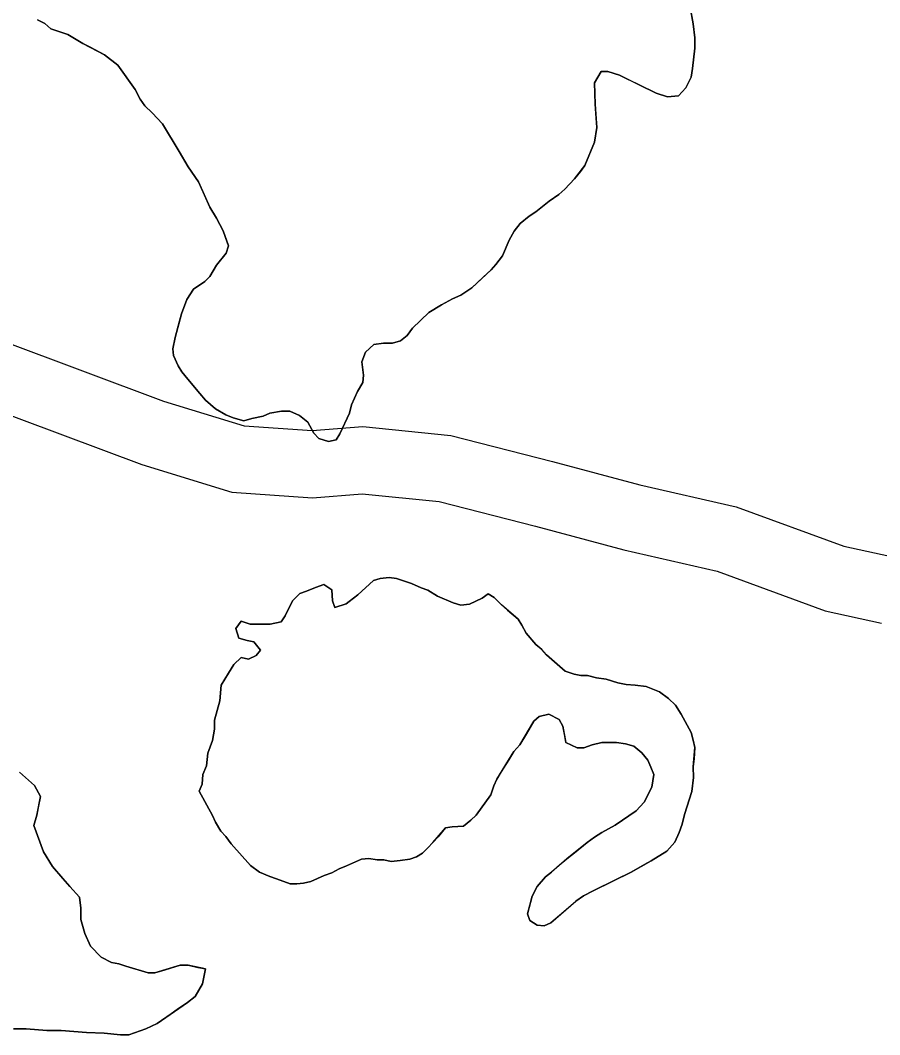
# Model space of a CAD drawing. Extents: x 3177185 to 3215018, y 812988 to 838321.
# Drawn here: x 3200790 to 3201175.4, y 829626.6 to 830081.3 of the extents above; entities that cross this region are included whole.
import ezdxf

# ---------------------------------------------------------------- set-up
doc = ezdxf.new("R2010")
doc.units = 0
for name, color, linetype in [('V-ROAD-CNTR', 7, 'Continuous'), ('V-SITE-VEGE', 7, 'Continuous'), ('V-TOPO-SHOR', 7, 'Continuous')]:
    doc.layers.add(name, color=color, linetype=linetype)

msp = doc.modelspace()

# ---------------------------------------------------------------- linework, layer by layer
at = {"layer": 'V-ROAD-CNTR'}
for points in [[(3200383.69, 830147.14), (3200417.31, 830107.67), (3200441.92, 830073.98), (3200476.82, 830056.41), (3200518.18, 830040.22), (3200551.96, 830042.18), (3200589.58, 830036.25), (3200634.43, 830016.14), (3200683, 829983.07), (3200710.93, 829962.3), (3200745.09, 829951.34), (3200854.21, 829910.53), (3200890.42, 829899.48), (3200920.89, 829897.37), (3200943.68, 829899.18), (3200983.04, 829895.16), (3201028.58, 829883.53), (3201067.86, 829873.08), (3201111.04, 829863.19), (3201159.3, 829845.5), (3201183.25, 829840.29)], [(3200444.02, 830039.33), (3200464.58, 830028.99), (3200513.36, 830009.89), (3200550.48, 830012.04), (3200580.96, 830007.24), (3200619.74, 829989.85), (3200665.6, 829958.63), (3200697.02, 829935.25), (3200735.25, 829922.99), (3200844.57, 829882.1), (3200884.93, 829869.79), (3200921.04, 829867.29), (3200943.34, 829869.06), (3200977.78, 829865.54), (3201021.01, 829854.5), (3201060.65, 829843.95), (3201102.49, 829834.37), (3201150.9, 829816.62), (3201176.19, 829811.12)]]:
    msp.add_lwpolyline(points, dxfattribs=at)
at = {"layer": 'V-SITE-VEGE'}
for points in [[(3200797.7, 830081.46), (3200801.04, 830079.79), (3200803.71, 830077.46), (3200811.39, 830074.81), (3200818.08, 830070.82), (3200827.77, 830065.83), (3200833.79, 830061.17), (3200841.48, 830050.17), (3200843.83, 830045.84), (3200845.84, 830042.84), (3200849.18, 830039.84), (3200853.87, 830034.84), (3200861.24, 830022.51), (3200865.26, 830015.51), (3200869.94, 830008.84), (3200874.97, 829997.5), (3200877.99, 829992.51), (3200881, 829986.84), (3200883.35, 829980.17), (3200882.36, 829976.83), (3200878.03, 829971.48), (3200875.04, 829966.46), (3200872.71, 829964.12), (3200867.71, 829960.78), (3200864.71, 829956.09), (3200862.39, 829949.75), (3200859.41, 829939.06), (3200858.42, 829934.05), (3200858.76, 829931.05), (3200860.77, 829926.38), (3200862.45, 829923.71), (3200865.12, 829920.38), (3200870.48, 829914.05), (3200873.15, 829911.05), (3200877.5, 829907.06), (3200882.18, 829904.4), (3200885.52, 829903.07), (3200890.19, 829901.74), (3200893.86, 829902.75), (3200898.87, 829903.76), (3200901.87, 829905.1), (3200907.21, 829906.12), (3200910.88, 829906.12), (3200915.22, 829904.13), (3200918.9, 829901.13), (3200921.58, 829896.13), (3200923.92, 829893.8), (3200928.26, 829892.48), (3200931.6, 829893.15), (3200933.26, 829895.83), (3200937.58, 829905.18), (3200938.58, 829908.85), (3200941.23, 829914.87), (3200943.56, 829918.88), (3200943.89, 829922.21), (3200943.21, 829928.22), (3200944.87, 829932.56), (3200948.53, 829935.91), (3200952.87, 829936.59), (3200956.88, 829936.59), (3200960.55, 829937.6), (3200963.54, 829939.95), (3200965.88, 829943.29), (3200973.2, 829950.31), (3200978.87, 829953.66), (3200983.87, 829956.34), (3200987.54, 829958.02), (3200992.54, 829961.37), (3201001.2, 829969.4), (3201003.2, 829971.74), (3201006.19, 829975.75), (3201009.18, 829982.77), (3201011.51, 829986.77), (3201014.18, 829990.12), (3201018.17, 829993.46), (3201021.17, 829995.47), (3201027.17, 830000.16), (3201031.5, 830003.17), (3201034.17, 830005.51), (3201038.5, 830010.2), (3201043.16, 830016.21), (3201047.48, 830026.57), (3201048.46, 830033.25), (3201047.77, 830043.59), (3201047.42, 830053.27), (3201050.41, 830058.28), (3201053.42, 830058.29), (3201058.76, 830056.63), (3201067.45, 830052.31), (3201075.13, 830048.66), (3201080.14, 830047), (3201085.15, 830047.34), (3201088.48, 830051.02), (3201090.81, 830055.7), (3201091.46, 830059.71), (3201092.45, 830068.72), (3201092.44, 830073.39), (3201091.75, 830079.73), (3201090.41, 830087.07)], [(3201086.4, 829770.31), (3201083.72, 829774.31), (3201080.71, 829777.31), (3201076.69, 829780.3), (3201070.68, 829782.63), (3201065.67, 829783.29), (3201061.67, 829783.61), (3201057.99, 829784.27), (3201052.65, 829785.93), (3201048.31, 829786.58), (3201044.3, 829787.58), (3201041.3, 829787.57), (3201038.29, 829788.23), (3201034.28, 829789.56), (3201025.92, 829796.89), (3201023.92, 829799.17), (3201021.24, 829801.55), (3201016.89, 829806.55), (3201014.88, 829810.21), (3201013.21, 829812.88), (3201005.85, 829819.21), (3201002.51, 829822.54), (3200999.83, 829824.2), (3200997.17, 829822.19), (3200991.5, 829819.51), (3200987.5, 829819.17), (3200984.16, 829820.16), (3200977.14, 829823.15), (3200972.79, 829825.81), (3200969.79, 829826.81), (3200965.45, 829828.8), (3200958.76, 829831.12), (3200955.43, 829831.45), (3200951.42, 829831.11), (3200948.42, 829830.1), (3200941.42, 829823.74), (3200936.1, 829819.73), (3200931.09, 829818.05), (3200930.08, 829821.05), (3200929.74, 829826.06), (3200926.06, 829828.39), (3200922.39, 829827.04), (3200918.39, 829825.36), (3200915.39, 829824.36), (3200912.06, 829821.01), (3200908.73, 829814.33), (3200907.07, 829811.66), (3200902.06, 829810.65), (3200893.05, 829810.63), (3200889.05, 829811.96), (3200886.71, 829808.61), (3200888.06, 829804.28), (3200891.73, 829803.28), (3200894.74, 829802.62), (3200897.75, 829798.95), (3200895.75, 829796.61), (3200892.42, 829794.94), (3200889.08, 829795.6), (3200885.75, 829792.59)], [(3200885.75, 829792.59), (3200883.42, 829788.58), (3200880.09, 829783.23), (3200879.44, 829776.22), (3200877.12, 829767.54), (3200877.13, 829763.53), (3200876.14, 829758.52), (3200874.15, 829752.84), (3200873.49, 829747.17), (3200871.83, 829743.16), (3200871.51, 829738.82), (3200870.18, 829735.81), (3200876.21, 829724.81), (3200877.55, 829721.81), (3200879.9, 829717.81), (3200882.24, 829715.48), (3200884.58, 829712.15), (3200893.28, 829702.48), (3200897.29, 829699.49), (3200901.97, 829697.49), (3200904.97, 829696.5), (3200910.99, 829694.18), (3200913.99, 829694.18), (3200916.99, 829694.52), (3200920.33, 829695.2), (3200926.33, 829697.88), (3200929.67, 829699.22), (3200933, 829700.9), (3200936.34, 829702.24), (3200943.01, 829705.26), (3200946.34, 829705.6), (3200950.02, 829704.94), (3200953.02, 829704.95), (3200956.36, 829704.28), (3200960.36, 829704.62), (3200964.7, 829705.3), (3200967.7, 829706.31), (3200970.37, 829707.98), (3200972.7, 829710.32), (3200975.03, 829712.67), (3200980.69, 829719.35), (3200983.7, 829719.7), (3200988.7, 829720.04), (3200992.04, 829722.71), (3200994.37, 829725.06), (3201001.02, 829734.08), (3201002.35, 829738.09), (3201003.68, 829741.1), (3201011.33, 829753.46), (3201013.99, 829756.47), (3201020.31, 829767.17), (3201022.65, 829769.17), (3201026.98, 829770.19), (3201031.66, 829767.86), (3201033.34, 829764.86), (3201034.69, 829757.52), (3201039.7, 829755.19), (3201042.7, 829755.2), (3201046.37, 829756.54), (3201050.71, 829757.55), (3201057.38, 829757.56), (3201061.39, 829756.91), (3201065.06, 829755.91), (3201068.74, 829752.92), (3201071.42, 829749.58), (3201072.76, 829746.58), (3201074.1, 829743.25), (3201073.11, 829737.57), (3201069.79, 829730.89), (3201066.12, 829726.88), (3201056.79, 829720.52), (3201050.79, 829717.17), (3201047.46, 829715.16), (3201044.12, 829712.81), (3201035.13, 829705.45), (3201028.13, 829699.43), (3201025.46, 829697.42), (3201021.8, 829693.07), (3201019.48, 829688.73), (3201017.49, 829680.71), (3201018.5, 829677.71), (3201021.84, 829675.72), (3201024.85, 829675.39), (3201027.85, 829676.73), (3201039.17, 829686.43), (3201042.51, 829688.78), (3201046.84, 829691.12), (3201063.85, 829699.5), (3201072.85, 829704.53), (3201079.85, 829708.88), (3201083.51, 829712.89), (3201085.5, 829717.24), (3201086.83, 829720.91), (3201087.83, 829725.25), (3201091.14, 829735.61), (3201091.79, 829741.95), (3201091.78, 829746.62), (3201092.44, 829755.3), (3201091.76, 829758.64), (3201090.75, 829761.97), (3201086.4, 829770.31)], [(3200786.96, 829629.17), (3200792.63, 829629.18), (3200801.98, 829628.53), (3200808.32, 829628.54), (3200819.67, 829627.56), (3200827.68, 829627.25), (3200835.03, 829626.59), (3200838.7, 829626.6), (3200846.37, 829629.29), (3200851.37, 829631.64), (3200865.04, 829641.01), (3200868.37, 829643.69), (3200871.7, 829649.37), (3200873.02, 829656.05), (3200865.33, 829657.7), (3200861.66, 829657.69), (3200850.32, 829654.33), (3200847.32, 829654.32), (3200837.3, 829657.31), (3200834.29, 829658.3), (3200830.95, 829658.96), (3200826.28, 829661.29), (3200821.59, 829666.29), (3200818.91, 829671.96), (3200817.23, 829678.29), (3200817.22, 829683.3), (3200816.54, 829688.31), (3200812.19, 829692.97), (3200809.18, 829696.63), (3200804.5, 829701.96), (3200800.48, 829708.63), (3200796.11, 829720.31), (3200797.44, 829724.98), (3200799.09, 829733.33), (3200796.41, 829738.33), (3200789.72, 829744.32)]]:
    msp.add_lwpolyline(points, dxfattribs=at)
at = {"layer": 'V-TOPO-SHOR'}
for points in [[(3201090.41, 830087.07), (3201091.76, 830079.73), (3201092.44, 830073.39), (3201092.45, 830068.72), (3201091.46, 830059.71), (3201090.81, 830055.7), (3201088.48, 830051.02), (3201085.15, 830047.34), (3201080.14, 830047), (3201075.13, 830048.66), (3201067.45, 830052.31), (3201063.44, 830054.31), (3201058.76, 830056.63), (3201053.42, 830058.29), (3201050.41, 830058.28), (3201047.42, 830053.27), (3201047.77, 830043.59), (3201048.12, 830039.25), (3201048.46, 830033.25), (3201047.48, 830026.57), (3201043.16, 830016.21), (3201041.16, 830013.54), (3201038.5, 830010.2), (3201034.17, 830005.51), (3201031.5, 830003.17), (3201027.17, 830000.16), (3201021.17, 829995.47), (3201018.17, 829993.46), (3201014.18, 829990.12), (3201011.51, 829986.77), (3201009.18, 829982.76), (3201006.19, 829975.75), (3201003.2, 829971.74), (3201001.2, 829969.4), (3200997.54, 829966.05), (3200992.54, 829961.37), (3200987.54, 829958.02), (3200983.87, 829956.34), (3200978.87, 829953.66), (3200973.2, 829950.31), (3200965.88, 829943.29), (3200963.54, 829939.95), (3200960.55, 829937.6), (3200956.88, 829936.59), (3200952.87, 829936.59), (3200948.53, 829935.91), (3200944.87, 829932.56), (3200943.21, 829928.22), (3200943.89, 829922.21), (3200943.56, 829918.88), (3200941.23, 829914.87), (3200938.58, 829908.85)], [(3200938.58, 829908.85), (3200937.58, 829905.18), (3200933.26, 829895.83), (3200931.6, 829893.15), (3200928.26, 829892.48), (3200923.92, 829893.8), (3200921.58, 829896.13), (3200918.9, 829901.13), (3200915.22, 829904.13), (3200910.88, 829906.12), (3200907.21, 829906.12), (3200901.87, 829905.1), (3200898.87, 829903.76), (3200893.86, 829902.75), (3200890.19, 829901.74), (3200885.52, 829903.07), (3200882.18, 829904.4), (3200877.5, 829907.06), (3200873.15, 829911.05), (3200870.48, 829914.05), (3200865.12, 829920.38), (3200862.45, 829923.71), (3200860.77, 829926.38), (3200858.76, 829931.05), (3200858.42, 829934.05), (3200859.41, 829939.06), (3200861.4, 829946.41), (3200862.39, 829949.75), (3200864.71, 829956.09), (3200867.71, 829960.78), (3200872.71, 829964.12), (3200875.04, 829966.46), (3200878.03, 829971.48), (3200882.36, 829976.83), (3200883.35, 829980.17), (3200882.01, 829983.83), (3200881, 829986.84), (3200877.99, 829992.51), (3200874.97, 829997.5), (3200871.96, 830004.17), (3200869.94, 830008.84), (3200865.26, 830015.51), (3200861.24, 830022.51), (3200853.87, 830034.84), (3200849.18, 830039.84), (3200845.84, 830042.84), (3200843.83, 830045.84), (3200841.48, 830050.17), (3200833.79, 830061.17), (3200827.77, 830065.83), (3200821.42, 830069.16), (3200818.08, 830070.82), (3200811.39, 830074.81), (3200803.71, 830077.46), (3200801.04, 830079.79), (3200797.7, 830081.46)], [(3200870.18, 829735.81), (3200871.51, 829738.82), (3200871.83, 829743.16), (3200873.49, 829747.17), (3200874.15, 829752.84), (3200876.14, 829758.52), (3200877.13, 829763.53), (3200877.12, 829767.54), (3200879.44, 829776.22), (3200880.09, 829783.23), (3200881.76, 829785.9), (3200883.42, 829788.58), (3200885.75, 829792.59), (3200889.08, 829795.6), (3200892.42, 829794.94), (3200895.75, 829796.61), (3200897.75, 829798.95), (3200894.74, 829802.62), (3200891.73, 829803.28), (3200888.06, 829804.28), (3200886.71, 829808.61), (3200889.05, 829811.96), (3200893.05, 829810.63), (3200896.73, 829810.63), (3200902.06, 829810.65), (3200907.07, 829811.66), (3200908.73, 829814.33), (3200912.06, 829821.01), (3200915.39, 829824.36), (3200918.39, 829825.36), (3200922.39, 829827.04), (3200926.06, 829828.39), (3200929.74, 829826.06), (3200930.08, 829821.05), (3200931.09, 829818.05), (3200936.09, 829819.73), (3200938.76, 829821.74), (3200941.42, 829823.74), (3200948.42, 829830.1), (3200951.42, 829831.11), (3200955.43, 829831.45), (3200958.76, 829831.12), (3200965.45, 829828.8), (3200969.79, 829826.81), (3200972.79, 829825.81), (3200977.14, 829823.15), (3200984.16, 829820.16), (3200987.5, 829819.17), (3200991.5, 829819.51), (3200997.17, 829822.19), (3200999.83, 829824.2), (3201002.51, 829822.54), (3201005.85, 829819.21), (3201008.53, 829816.88), (3201013.21, 829812.88), (3201014.88, 829810.21), (3201016.89, 829806.55), (3201021.24, 829801.55), (3201023.58, 829799.55), (3201025.92, 829796.89), (3201034.28, 829789.56), (3201038.29, 829788.23), (3201041.3, 829787.57), (3201044.3, 829787.58), (3201048.31, 829786.58), (3201052.65, 829785.93), (3201057.99, 829784.27), (3201061.67, 829783.61), (3201065.67, 829783.29), (3201070.68, 829782.63), (3201076.69, 829780.3), (3201080.71, 829777.31), (3201083.72, 829774.31), (3201086.4, 829770.31), (3201090.75, 829761.97), (3201091.76, 829758.64), (3201092.44, 829755.3), (3201092.11, 829750.3), (3201091.78, 829746.62), (3201091.79, 829741.95), (3201091.14, 829735.61), (3201087.83, 829725.25), (3201086.83, 829720.91), (3201085.5, 829717.24), (3201083.51, 829712.89), (3201079.85, 829708.88), (3201072.85, 829704.53), (3201069.85, 829702.85), (3201063.85, 829699.5), (3201057.18, 829696.15), (3201046.84, 829691.12), (3201042.51, 829688.78), (3201039.17, 829686.43), (3201036.84, 829684.43), (3201031.84, 829680.08), (3201027.85, 829676.73), (3201024.85, 829675.39), (3201021.84, 829675.72), (3201018.5, 829677.71), (3201017.49, 829680.71), (3201018.48, 829684.72)], [(3201018.48, 829684.72), (3201019.48, 829688.73), (3201021.8, 829693.07), (3201025.46, 829697.42), (3201028.13, 829699.43), (3201030.8, 829701.77), (3201035.13, 829705.45), (3201038.46, 829708.13), (3201044.12, 829712.81), (3201047.46, 829715.15), (3201050.79, 829717.17), (3201056.79, 829720.52), (3201066.12, 829726.88), (3201069.79, 829730.89), (3201073.11, 829737.57), (3201074.1, 829743.25), (3201072.76, 829746.58), (3201071.42, 829749.58), (3201068.74, 829752.92), (3201065.06, 829755.91), (3201061.39, 829756.91), (3201057.38, 829757.56), (3201050.71, 829757.55), (3201046.37, 829756.54), (3201042.7, 829755.2), (3201039.7, 829755.19), (3201034.69, 829757.52), (3201034.01, 829761.19), (3201033.34, 829764.86), (3201031.66, 829767.86), (3201026.98, 829770.19), (3201022.65, 829769.17), (3201020.31, 829767.17), (3201016.99, 829761.49), (3201013.99, 829756.47), (3201011.33, 829753.46), (3201009, 829749.79), (3201005.68, 829744.44), (3201003.68, 829741.1), (3201002.35, 829738.09), (3201001.02, 829734.08), (3200998.36, 829730.41), (3200994.37, 829725.06), (3200992.04, 829722.71), (3200988.7, 829720.04), (3200983.7, 829719.7), (3200980.69, 829719.35), (3200977.36, 829715.34), (3200975.03, 829712.67), (3200972.7, 829710.33), (3200970.37, 829707.98), (3200967.7, 829706.31), (3200964.7, 829705.3), (3200960.36, 829704.62), (3200956.36, 829704.28), (3200953.02, 829704.95), (3200950.02, 829704.94), (3200946.34, 829705.6), (3200943.01, 829705.26), (3200936.34, 829702.24), (3200933, 829700.9), (3200929.67, 829699.22), (3200926.33, 829697.88), (3200920.33, 829695.2), (3200916.99, 829694.52), (3200913.99, 829694.18), (3200910.99, 829694.18), (3200904.97, 829696.5), (3200901.97, 829697.49), (3200897.29, 829699.49), (3200893.28, 829702.48), (3200884.58, 829712.15), (3200882.24, 829715.48), (3200879.9, 829717.81), (3200877.55, 829721.81), (3200876.21, 829724.81), (3200870.18, 829735.81)], [(3200789.72, 829744.32), (3200796.41, 829738.33), (3200799.09, 829733.33), (3200798.1, 829728.32), (3200797.44, 829724.98), (3200796.11, 829720.31), (3200800.48, 829708.63), (3200804.5, 829701.96), (3200809.18, 829696.63), (3200812.19, 829692.97), (3200816.54, 829688.31), (3200817.22, 829683.3), (3200817.23, 829678.29), (3200818.91, 829671.96), (3200821.59, 829666.29), (3200826.28, 829661.29), (3200830.95, 829658.96), (3200834.29, 829658.3), (3200837.3, 829657.31), (3200847.32, 829654.32), (3200850.32, 829654.33), (3200854.99, 829655.67), (3200861.66, 829657.69), (3200865.33, 829657.7), (3200869.68, 829656.71), (3200873.02, 829656.05), (3200871.7, 829649.37), (3200868.37, 829643.69), (3200865.04, 829641.01), (3200861.04, 829638.33), (3200857.7, 829635.99), (3200851.37, 829631.64), (3200846.37, 829629.29), (3200838.7, 829626.6), (3200835.03, 829626.59), (3200827.68, 829627.25), (3200819.67, 829627.56), (3200808.32, 829628.54), (3200801.98, 829628.53), (3200792.63, 829629.18), (3200786.96, 829629.17)]]:
    msp.add_lwpolyline(points, dxfattribs=at)

doc.saveas('drawing.dxf')
